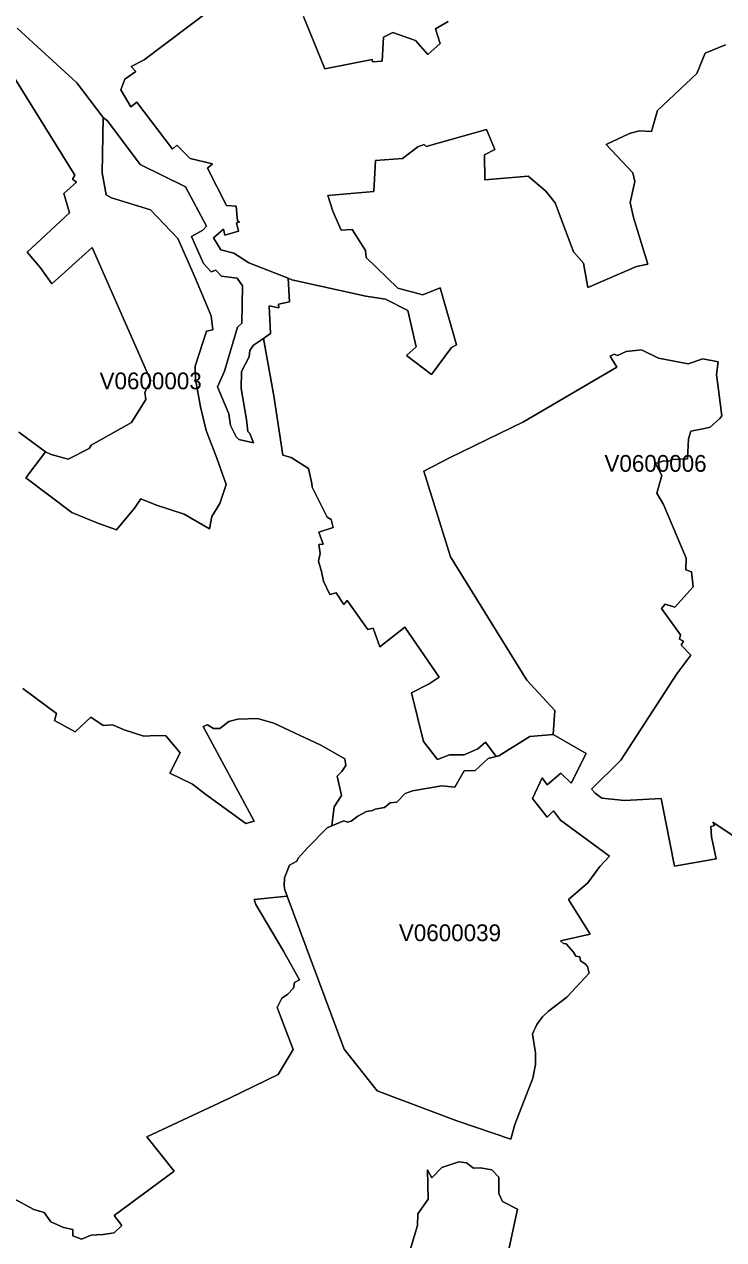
# Model space of a CAD drawing. Extents: x 369010 to 735936, y 6377141 to 6616555.
# Drawn here: x 588952 to 593127, y 6439346 to 6446602 of the extents above; entities that cross this region are included whole.
import ezdxf
from ezdxf.enums import TextEntityAlignment as Align

# ---------------------------------------------------------------- set-up
doc = ezdxf.new("R2010")
doc.units = 0
doc.header["$LTSCALE"] = 40
doc.layers.add('3', color=7, linetype='Continuous', lineweight=13)
doc.layers.add('4', color=7, linetype='Continuous')

msp = doc.modelspace()

# ---------------------------------------------------------------- linework, layer by layer
at = {"layer": '3'}
for points in [[(590064.63, 6446688.42), (589668.24, 6446390.51), (589590.95, 6446351.12), (589618.1, 6446320.67), (589552.56, 6446274.66), (589527.57, 6446211.6), (589587.98, 6446109.15), (589623.39, 6446138.12), (589837.22, 6445857.59), (589863.37, 6445881.25), (589942.15, 6445801.15), (590074.72, 6445769.54), (590045.76, 6445743.39), (590158.3, 6445520.29), (590217.39, 6445516.32), (590225.17, 6445428.27), (590237.08, 6445421.81), (590218.71, 6445416.52), (590231.79, 6445366.54), (590149.03, 6445342.87), (590141.26, 6445378.45), (590081.84, 6445327.48), (590125.2, 6445256.48), (590202.66, 6445235.46), (590293.19, 6445179.02), (590527.54, 6445086.01), (590549.22, 6445077.4), (590991.45, 6444979.26), (591109.12, 6444961.88), (591241.69, 6444893.53), (591290.85, 6444676.22), (591234.41, 6444625.08), (591382.7, 6444512.04), (591502.36, 6444671.75), (591531.32, 6444688.8), (591434.67, 6445028.25), (591330.9, 6444987.53), (591182.11, 6445027.42), (590993.1, 6445210.13), (590987.97, 6445252.17), (590910.02, 6445376.63), (590844.32, 6445372.66), (590793.18, 6445487.02), (590763.05, 6445579.04), (591039.28, 6445604.53), (591048.22, 6445788.24), (591209.58, 6445799.99), (591301.44, 6445870.99), (591339.67, 6445885.22), (591351.42, 6445873.47), (591711.06, 6445973.27), (591761.21, 6445855.43), (591698.32, 6445822.66), (591700.96, 6445674.21), (591959.15, 6445696.05), (592065.57, 6445605.36), (592120.68, 6445535.85), (592231.07, 6445243.9), (592289, 6445176.54), (592316.47, 6445030.73), (592605.94, 6445155.85), (592674.29, 6445170.41), (592587.57, 6445448.96), (592568.37, 6445538.99), (592595.85, 6445662.62), (592583.43, 6445715.42), (592425.87, 6445883.57), (592564.07, 6445949.77), (592621.83, 6445966.82)], [(589527.57, 6446211.6), (589552.56, 6446274.66), (589618.1, 6446320.67), (589590.95, 6446351.12), (589668.24, 6446390.51), (590064.63, 6446688.42)], [(591482, 6446618.74), (591405.87, 6446575.38), (591434.67, 6446487.33), (591361.19, 6446421.62), (591287.7, 6446504.38), (591152.15, 6446552.21), (591097.04, 6446525.89), (591087.77, 6446381.41), (591031.34, 6446378.76), (591028.69, 6446392), (590745.84, 6446337.05), (590619.23, 6446648.69)], [(590619.23, 6446648.69), (590745.84, 6446337.05), (591028.69, 6446392), (591031.34, 6446378.76), (591087.77, 6446381.41), (591097.04, 6446525.89), (591152.15, 6446552.21), (591287.7, 6446504.38), (591361.19, 6446421.62), (591434.67, 6446487.33), (591405.87, 6446575.38), (591482, 6446618.74)], [(588715.77, 6446567.27), (589253.99, 6445702.01), (589240.91, 6445677.02), (589263.26, 6445658.65), (589188.45, 6445592.94), (589221.55, 6445477.26), (588969.82, 6445242.24), (589049.92, 6445147.57), (589117.45, 6445053.4), (589357.59, 6445269.38), (589706.64, 6444473.14), (589671.55, 6444405.12), (589676.85, 6444361.76), (589591.62, 6444225.05), (589352.13, 6444089.67), (589340.22, 6444069.98), (589214.27, 6444005.6), (589113.31, 6444034.56), (589079.05, 6444048.96), (588961.05, 6443894.05), (589236.94, 6443688.16), (589390.53, 6443623.78), (589502.74, 6443584.06), (589610.32, 6443712.82), (589647.06, 6443769.26), (589741.89, 6443731.19), (589905.91, 6443678.56), (590058.01, 6443589.35), (590072.41, 6443664.16), (590119.57, 6443741.78), (590156.81, 6443854.99), (590101.7, 6444012.71), (590037.65, 6444177.89), (590003.56, 6444318.4), (589974.1, 6444481.75), (589972.77, 6444560.53), (590039.64, 6444769.4), (590077.7, 6444777.34), (590068.6, 6444861.42), (589968.3, 6445098.25), (589867.84, 6445322.68), (589706.48, 6445494.8), (589471.96, 6445565.14), (589441.84, 6445584.84), (589416.84, 6445714.92), (589423.13, 6446045.93), (589265.57, 6446252.15), (588910.24, 6446578.19)], [(588918.84, 6444166.47), (589079.05, 6444048.96), (589113.31, 6444034.56), (589214.27, 6444005.6), (589340.22, 6444069.98), (589352.13, 6444089.67), (589591.62, 6444225.05), (589676.85, 6444361.76), (589671.55, 6444405.12), (589706.64, 6444473.14), (589357.59, 6445269.38), (589117.45, 6445053.4), (589049.92, 6445147.57), (588969.82, 6445242.24), (589221.55, 6445477.26), (589188.45, 6445592.94), (589263.26, 6445658.65), (589240.91, 6445677.02), (589253.99, 6445702.01), (588715.77, 6446567.27)], [(588910.24, 6446578.19), (589265.57, 6446252.15), (589423.13, 6446045.93), (589448.12, 6446026.23), (589643.09, 6445765.73), (589913.69, 6445632.17), (590040.13, 6445397.65), (590017.79, 6445373.98), (589949.6, 6445335.92), (590022.59, 6445174.55), (590067.11, 6445124.57), (590094.75, 6445135.16), (590130.17, 6445098.42), (590223.35, 6445086.5), (590253.96, 6445040.49), (590250.16, 6444818.55), (590225.33, 6444793.73), (590147.71, 6444532.23), (590105.84, 6444437.56), (590172.2, 6444277.19), (590182.63, 6444207.51), (590216.23, 6444138.5), (590231.95, 6444122.77), (590320, 6444103.08), (590297.66, 6444158.19), (590287.23, 6444171.43), (590277.96, 6444242.27), (590247.01, 6444428.29), (590248.34, 6444529.58), (590294.84, 6444615.97), (590297.49, 6444654.04), (590321.16, 6444686.98), (590380.74, 6444727.19), (590422.12, 6444755.33), (590413.34, 6444921.99), (590471.1, 6444910.24), (590469.78, 6444931.26), (590535.49, 6444944.33), (590527.54, 6445086.01), (590293.19, 6445179.02), (590202.66, 6445235.46), (590125.2, 6445256.48), (590081.84, 6445327.48), (590141.26, 6445378.45), (590149.03, 6445342.87), (590231.79, 6445366.54), (590218.71, 6445416.52), (590237.08, 6445421.81), (590225.17, 6445428.27), (590217.39, 6445516.32), (590158.3, 6445520.29), (590045.76, 6445743.39), (590074.72, 6445769.54), (589942.15, 6445801.15), (589863.37, 6445881.25), (589837.22, 6445857.59), (589623.39, 6446138.12), (589587.98, 6446109.15), (589527.57, 6446211.6)], [(593137.37, 6446479.05), (593015.4, 6446429.07), (592965.58, 6446308.25), (592732.05, 6446086.48), (592696.64, 6445961.69), (592621.83, 6445966.82), (592564.07, 6445949.77), (592425.87, 6445883.57), (592583.43, 6445715.42), (592595.85, 6445662.62), (592568.37, 6445538.99), (592587.57, 6445448.96), (592674.29, 6445170.41), (592605.94, 6445155.85), (592316.47, 6445030.73), (592289, 6445176.54), (592231.07, 6445243.9), (592120.68, 6445535.85), (592065.57, 6445605.36)], [(592621.83, 6445966.82), (592696.64, 6445961.69), (592732.05, 6446086.48), (592965.58, 6446308.25), (593015.4, 6446429.07), (593137.37, 6446479.05)], [(589423.13, 6446045.93), (589416.84, 6445714.92), (589441.84, 6445584.84), (589471.96, 6445565.14), (589706.48, 6445494.8), (589867.84, 6445322.68), (589968.3, 6445098.25), (590068.6, 6444861.42), (590077.7, 6444777.34), (590039.64, 6444769.4), (589972.77, 6444560.53), (589974.1, 6444481.75), (590003.56, 6444318.4), (590037.65, 6444177.89), (590101.7, 6444012.71), (590156.81, 6443854.99), (590119.57, 6443741.78), (590072.41, 6443664.16), (590058.01, 6443589.35), (589905.91, 6443678.56), (589741.89, 6443731.19), (589647.06, 6443769.26), (589610.32, 6443712.82), (589502.74, 6443584.06), (589390.53, 6443623.78), (589236.94, 6443688.16), (588961.05, 6443894.05), (589079.05, 6444048.96), (588918.84, 6444166.47)], [(591705.93, 6442315.63), (591660.09, 6442277.57), (591576.67, 6442241.32), (591489.95, 6442241.32), (591419.11, 6442213.68), (591335.53, 6442319.94), (591264.2, 6442611.56), (591368.47, 6442664.85), (591428.88, 6442704.24), (591222.82, 6443002.97), (591074.53, 6442884.8), (591034.98, 6442996.35), (591003.53, 6442989.9), (590880.23, 6443161.86), (590859.21, 6443138.36), (590813.2, 6443207.87), (590775.63, 6443197.61), (590737.57, 6443277.71), (590725.82, 6443335.47), (590707.44, 6443397.2), (590717.71, 6443442.22), (590711.09, 6443497.33), (590736.08, 6443498.66), (590709.76, 6443569.66), (590796.49, 6443597.3), (590784.57, 6443645.79), (590759.74, 6443659.03), (590669.54, 6443837.78), (590668.22, 6443861.28), (590648.53, 6443949.32), (590545.91, 6444016.35), (590494.77, 6444030.75), (590442.14, 6444384.1), (590380.74, 6444727.19), (590321.16, 6444686.98), (590297.49, 6444654.04), (590294.84, 6444615.97), (590248.34, 6444529.58), (590247.01, 6444428.29), (590277.96, 6444242.27), (590287.23, 6444171.43), (590297.66, 6444158.19), (590320, 6444103.08), (590231.95, 6444122.77), (590216.23, 6444138.5), (590182.63, 6444207.51), (590172.2, 6444277.19), (590105.84, 6444437.56), (590147.71, 6444532.23), (590225.33, 6444793.73), (590250.16, 6444818.55), (590253.96, 6445040.49), (590223.35, 6445086.5), (590130.17, 6445098.42), (590094.75, 6445135.16), (590067.11, 6445124.57), (590022.59, 6445174.55), (589949.6, 6445335.92), (590017.79, 6445373.98), (590040.13, 6445397.65), (589913.69, 6445632.17), (589643.09, 6445765.73), (589448.12, 6446026.23), (589423.13, 6446045.93)], [(592065.57, 6445605.36), (591959.15, 6445696.05), (591700.96, 6445674.21), (591698.32, 6445822.66), (591761.21, 6445855.43), (591711.06, 6445973.27), (591351.42, 6445873.47), (591339.67, 6445885.22), (591301.44, 6445870.99), (591209.58, 6445799.99), (591048.22, 6445788.24), (591039.28, 6445604.53), (590763.05, 6445579.04), (590793.18, 6445487.02), (590844.32, 6445372.66), (590910.02, 6445376.63), (590987.97, 6445252.17), (590993.1, 6445210.13), (591182.11, 6445027.42), (591330.9, 6444987.53), (591434.67, 6445028.25), (591531.32, 6444688.8), (591502.36, 6444671.75), (591382.7, 6444512.04), (591234.41, 6444625.08), (591290.85, 6444676.22), (591241.69, 6444893.53), (591109.12, 6444961.88), (590991.45, 6444979.26), (590549.22, 6445077.4), (590527.54, 6445086.01)], [(590527.54, 6445086.01), (590535.49, 6444944.33), (590469.78, 6444931.26), (590471.1, 6444910.24), (590413.34, 6444921.99), (590422.12, 6444755.33), (590380.74, 6444727.19), (590442.14, 6444384.1), (590494.77, 6444030.75), (590545.91, 6444016.35), (590648.53, 6443949.32), (590668.22, 6443861.28), (590669.54, 6443837.78), (590759.74, 6443659.03), (590784.57, 6443645.79), (590796.49, 6443597.3), (590709.76, 6443569.66), (590736.08, 6443498.66), (590711.09, 6443497.33), (590717.71, 6443442.22), (590707.44, 6443397.2), (590725.82, 6443335.47), (590737.57, 6443277.71), (590775.63, 6443197.61), (590813.2, 6443207.87), (590859.21, 6443138.36), (590880.23, 6443161.86), (591003.53, 6442989.9), (591034.98, 6442996.35), (591074.53, 6442884.8), (591222.82, 6443002.97), (591428.88, 6442704.24), (591368.47, 6442664.85), (591264.2, 6442611.56), (591335.53, 6442319.94), (591419.11, 6442213.68), (591489.95, 6442241.32), (591576.67, 6442241.32), (591660.09, 6442277.57), (591705.93, 6442315.63), (591768.33, 6442229.9), (591785.21, 6442234.21), (591969.58, 6442351.05), (592108.27, 6442362.97), (592119.52, 6442504.64), (591950.88, 6442686.69), (591496.4, 6443423.68), (591337.52, 6443933.6), (591489.78, 6444013.71), (591931.68, 6444227.87), (592488.43, 6444554.24), (592449.04, 6444621.27), (592472.71, 6444633.02), (592493.73, 6444623.92), (592543.55, 6444648.74), (592635.4, 6444659.34), (592738.01, 6444608.2), (592915.1, 6444575.43), (593001.83, 6444604.22), (593093.68, 6444587.18), (593083.25, 6444510.88), (593096.33, 6444420.18), (593116.02, 6444264.78), (593102.95, 6444249.05), (593045.19, 6444196.59), (593011.09, 6444188.64), (592929.67, 6444172.92), (592916.59, 6444126.91), (592911.46, 6444006.92), (592819.61, 6444002.95), (592798.59, 6443993.85), (592769.62, 6443995.17), (592719.81, 6443980.77), (592757.87, 6443908.45), (592727.09, 6443803.02), (592767.8, 6443735.99), (592902.52, 6443414.91), (592901.2, 6443345.24), (592935.13, 6443333.32), (592944.73, 6443243.62), (592835.83, 6443122.8), (592776.74, 6443139.84), (592756.38, 6443114.19), (592869.26, 6442957.79), (592862.64, 6442931.48), (592887.63, 6442919.72), (592873.4, 6442895.73), (592929.83, 6442836.64), (592845.92, 6442724.93), (592512.76, 6442208.22), (592338.16, 6442036.1), (592358.68, 6442012.1), (592399.39, 6441981.98), (592535.44, 6441967.75), (592753.24, 6441979.66), (592832.35, 6441576.49), (593081.76, 6441619.36), (593054.13, 6441751.93), (593050.15, 6441813.83), (593071.17, 6441818.96)], [(593231.38, 6441725.78), (593062.07, 6441838.65), (593071.17, 6441818.96), (593050.15, 6441813.83), (593054.13, 6441751.93), (593081.76, 6441619.36), (592832.35, 6441576.49), (592753.24, 6441979.66), (592535.44, 6441967.75), (592399.39, 6441981.98), (592358.68, 6442012.1), (592338.16, 6442036.1), (592512.76, 6442208.22), (592845.92, 6442724.93), (592929.83, 6442836.64), (592873.4, 6442895.73), (592887.63, 6442919.72), (592862.64, 6442931.48), (592869.26, 6442957.79), (592756.38, 6443114.19), (592776.74, 6443139.84), (592835.83, 6443122.8), (592944.73, 6443243.62), (592935.13, 6443333.32), (592901.2, 6443345.24), (592902.52, 6443414.91), (592767.8, 6443735.99), (592727.09, 6443803.02), (592757.87, 6443908.45), (592719.81, 6443980.77), (592769.62, 6443995.17), (592798.59, 6443993.85), (592819.61, 6444002.95), (592911.46, 6444006.92), (592916.59, 6444126.91), (592929.67, 6444172.92), (593011.09, 6444188.64), (593045.19, 6444196.59), (593102.95, 6444249.05), (593116.02, 6444264.78), (593096.33, 6444420.18), (593083.25, 6444510.88), (593093.68, 6444587.18), (593001.83, 6444604.22), (592915.1, 6444575.43), (592738.01, 6444608.2), (592635.4, 6444659.34), (592543.55, 6444648.74), (592493.73, 6444623.92), (592472.71, 6444633.02), (592449.04, 6444621.27), (592488.43, 6444554.24), (591931.68, 6444227.87), (591489.78, 6444013.71), (591337.52, 6443933.6), (591496.4, 6443423.68), (591950.88, 6442686.69), (592119.52, 6442504.64), (592108.27, 6442362.97)], [(588884.25, 6439593.09), (589009.04, 6439526.06), (589071.93, 6439509.02), (589110, 6439452.58), (589186.13, 6439418.32), (589241.24, 6439406.57), (589242.57, 6439369.83), (589293.54, 6439349.97), (589352.46, 6439372.31), (589422.14, 6439376.28), (589489, 6439388.03), (589533.69, 6439431.4), (589488.34, 6439490.65), (589847.49, 6439755.45), (589682.81, 6439959.69), (590177.67, 6440191.56), (590467.46, 6440332.9), (590556.67, 6440481.35), (590460.84, 6440732.26), (590489.64, 6440787.37), (590523.74, 6440809.71), (590558.99, 6440847.28), (590565.61, 6440881.54), (590595.73, 6440897.27), (590498.58, 6441069.39), (590335.23, 6441346.61), (590323.81, 6441376.57), (590521.58, 6441396.59), (590507.02, 6441435.48), (590503.21, 6441459.48), (590504.54, 6441506.49), (590535.32, 6441581.79), (590579.18, 6441606.28), (590586.13, 6441624.49), (590647.37, 6441689.86), (590759.08, 6441804.72), (590788.54, 6441817.3), (590802.11, 6441930.67), (590845.31, 6441998.86), (590819.33, 6442114.05), (590846.8, 6442141.52), (590870.47, 6442177.11), (590865.17, 6442217.82), (590722.17, 6442297.93), (590440.98, 6442430.83), (590345.16, 6442458.46), (590227.65, 6442453.5), (590173.69, 6442439.1), (590119.91, 6442398.39), (590081.84, 6442397.06), (590046.42, 6442420.73), (590018.95, 6442410.14), (590323.81, 6441844.78), (590275.15, 6441830.38), (590028.71, 6442008.96), (589956.39, 6442065.39), (589820.01, 6442131.1), (589882.9, 6442253.24), (589796.51, 6442353.37), (589740.07, 6442357.18), (589665.93, 6442352.38), (589549.25, 6442389.28), (589479.57, 6442420.73), (589423.13, 6442415.43), (589349.65, 6442465.42), (589256.47, 6442378.69), (589132.01, 6442446.71), (589145.25, 6442487.43), (588943.17, 6442637.21)], [(588943.17, 6442637.21), (589145.25, 6442487.43), (589132.01, 6442446.71), (589256.47, 6442378.69), (589349.65, 6442465.42), (589423.13, 6442415.43), (589479.57, 6442420.73), (589549.25, 6442389.28), (589665.93, 6442352.38), (589740.07, 6442357.18), (589796.51, 6442353.37), (589882.9, 6442253.24), (589820.01, 6442131.1), (589956.39, 6442065.39), (590028.71, 6442008.96), (590275.15, 6441830.38), (590323.81, 6441844.78), (590018.95, 6442410.14), (590046.42, 6442420.73), (590081.84, 6442397.06), (590119.91, 6442398.39), (590173.69, 6442439.1), (590227.65, 6442453.5), (590345.16, 6442458.46), (590440.98, 6442430.83), (590722.17, 6442297.93), (590865.17, 6442217.82), (590870.47, 6442177.11), (590846.8, 6442141.52), (590819.33, 6442114.05), (590845.31, 6441998.86), (590802.11, 6441930.67), (590788.54, 6441817.3), (590860.2, 6441847.42), (590881.06, 6441837.82), (590903.73, 6441844.94), (590943.95, 6441875.06), (590994.26, 6441903.36), (591031.17, 6441908.99), (591046.23, 6441917.1), (591102.17, 6441926.53), (591135.44, 6441953.68), (591175.32, 6441958.64), (591224.98, 6442010.11), (591269.5, 6442025.84), (591444.1, 6442056.62), (591522.88, 6442047.19), (591577.5, 6442145.66), (591643.37, 6442146.32), (591721.16, 6442217.99), (591768.33, 6442229.9), (591705.93, 6442315.63)], [(592108.27, 6442362.97), (592306.05, 6442248.77), (592216.84, 6442072.34), (592154.11, 6442131.26), (592072.52, 6442062.25), (592042.73, 6442103.62), (591986.13, 6441979.33), (592073.35, 6441868.77), (592110.42, 6441907.17), (592153.12, 6441850.57), (592444.74, 6441635.25), (592386.98, 6441574.34), (592316.64, 6441477.03), (592199.63, 6441377.72), (592329.55, 6441170.02), (592153.12, 6441130.46), (592169.84, 6441114.74), (592186.72, 6441112.75), (592230.08, 6441062.6), (592244.48, 6441038.11), (592267.15, 6441034.3), (592271.46, 6441011.63), (592299.1, 6440992.93), (592313, 6440977.87), (592322.93, 6440938.31), (592189.53, 6440793.83), (592080.3, 6440710.91), (592045.88, 6440676.32), (592011.95, 6440631.14), (592003.18, 6440612.93), (591993.74, 6440592.9), (591985.47, 6440572.22), (592003.51, 6440462.32), (592004, 6440391.32), (591987.12, 6440309.73), (591879.38, 6440033.33), (591855.55, 6439946.11), (591533.14, 6440055.35), (591057.65, 6440234.92), (590861.69, 6440483.01), (590521.58, 6441396.59), (590323.81, 6441376.57), (590335.23, 6441346.61), (590498.58, 6441069.39), (590595.73, 6440897.27), (590565.61, 6440881.54), (590558.99, 6440847.28), (590523.74, 6440809.71), (590489.64, 6440787.37), (590460.84, 6440732.26), (590556.67, 6440481.35), (590467.46, 6440332.9), (590177.67, 6440191.56), (589682.81, 6439959.69), (589847.49, 6439755.45), (589488.34, 6439490.65), (589533.69, 6439431.4), (589489, 6439388.03), (589422.14, 6439376.28), (589352.46, 6439372.31), (589293.54, 6439349.97), (589242.57, 6439369.83), (589241.24, 6439406.57), (589186.13, 6439418.32), (589110, 6439452.58), (589071.93, 6439509.02), (589009.04, 6439526.06), (588884.25, 6439593.09)], [(593071.17, 6441818.96), (593062.07, 6441838.65), (593231.38, 6441725.78)], [(591185.59, 6439054.21), (591299.12, 6439431.73), (591301.77, 6439501.4), (591363.34, 6439588.13), (591358.21, 6439762.9), (591385.02, 6439715.57), (591444.1, 6439777.3), (591546.55, 6439810.24), (591592.39, 6439804.94), (591633.11, 6439773.49), (591672.33, 6439776.14), (591741.84, 6439763.07), (591783.88, 6439719.7), (591783.88, 6439621.06), (591806.23, 6439573.73), (591895.1, 6439528.38), (591845.28, 6439298.33)], [(591845.28, 6439298.33), (591895.1, 6439528.38), (591806.23, 6439573.73), (591783.88, 6439621.06), (591783.88, 6439719.7), (591741.84, 6439763.07), (591672.33, 6439776.14), (591633.11, 6439773.49), (591592.39, 6439804.94), (591546.55, 6439810.24), (591444.1, 6439777.3), (591385.02, 6439715.57), (591358.21, 6439762.9), (591363.34, 6439588.13), (591301.77, 6439501.4), (591299.12, 6439431.73), (591185.59, 6439054.21)]]:
    msp.add_lwpolyline(points, dxfattribs=at)
msp.add_lwpolyline([(592108.27, 6442362.97), (591969.58, 6442351.05), (591785.21, 6442234.21), (591768.33, 6442229.9), (591721.16, 6442217.99), (591643.37, 6442146.32), (591577.5, 6442145.66), (591522.88, 6442047.19), (591444.1, 6442056.62), (591269.5, 6442025.84), (591224.98, 6442010.11), (591175.32, 6441958.64), (591135.44, 6441953.68), (591102.17, 6441926.53), (591046.23, 6441917.1), (591031.17, 6441908.99), (590994.26, 6441903.36), (590943.95, 6441875.06), (590903.73, 6441844.94), (590881.06, 6441837.82), (590860.2, 6441847.42), (590788.54, 6441817.3), (590759.08, 6441804.72), (590647.37, 6441689.86), (590586.13, 6441624.49), (590579.18, 6441606.28), (590535.32, 6441581.79), (590504.54, 6441506.49), (590503.21, 6441459.48), (590507.02, 6441435.48), (590521.58, 6441396.59), (590861.69, 6440483.01), (591057.65, 6440234.92), (591533.14, 6440055.35), (591855.55, 6439946.11), (591879.38, 6440033.33), (591987.12, 6440309.73), (592004, 6440391.32), (592003.51, 6440462.32), (591985.47, 6440572.22), (591993.74, 6440592.9), (592003.18, 6440612.93), (592011.95, 6440631.14), (592045.88, 6440676.32), (592080.3, 6440710.91), (592189.53, 6440793.83), (592322.93, 6440938.31), (592313, 6440977.87), (592299.1, 6440992.93), (592271.46, 6441011.63), (592267.15, 6441034.3), (592244.48, 6441038.11), (592230.08, 6441062.6), (592186.72, 6441112.75), (592169.84, 6441114.74), (592153.12, 6441130.46), (592329.55, 6441170.02), (592199.63, 6441377.72), (592316.64, 6441477.03), (592386.98, 6441574.34), (592444.74, 6441635.25), (592153.12, 6441850.57), (592110.42, 6441907.17), (592073.35, 6441868.77), (591986.13, 6441979.33), (592042.73, 6442103.62), (592072.52, 6442062.25), (592154.11, 6442131.26), (592216.84, 6442072.34), (592306.05, 6442248.77)], close=True, dxfattribs=at)

# ---------------------------------------------------------------- texts
at = {"layer": '4'}
for s, p in [('V0600003', (589706.64, 6444423.14)), ('V0600006', (592719.81, 6443930.77)), ('V0600039', (591492.89, 6441128.52))]:
    msp.add_text(s, height=100, dxfattribs=at).set_placement(p, align=Align.CENTER)

doc.saveas('drawing.dxf')
